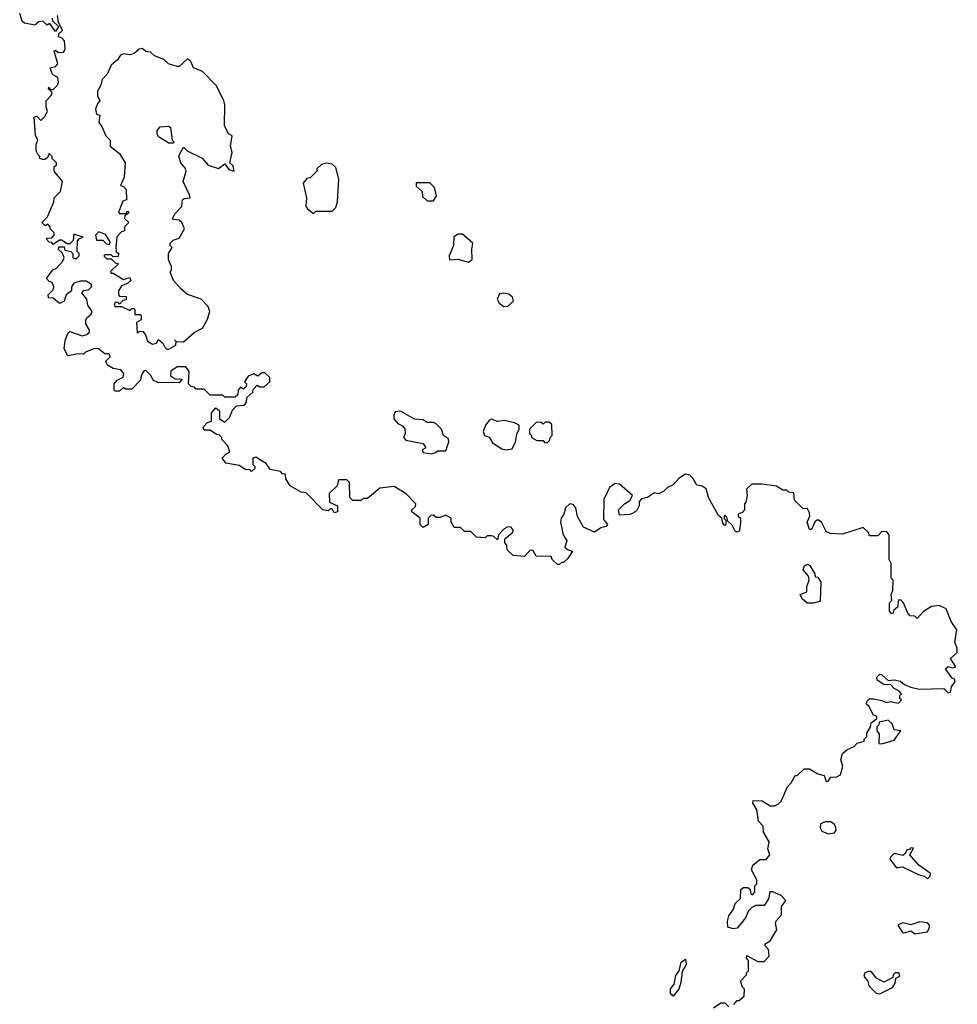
# Model space of a CAD drawing. Extents: x 1980017 to 2252640, y 74400 to 266395.
# Tile 264 of 388: x 2112122 to 2116660, y 202182 to 206947. Entities that reach past the tile are written whole.
import ezdxf

# ---------------------------------------------------------------- set-up
doc = ezdxf.new("R2010")
doc.units = 0

msp = doc.modelspace()

# ---------------------------------------------------------------- linework, layer by layer
at = {"layer": '0CON20XD'}
for points in [[(2112280, 206955), (2112281.7, 206941.7), (2112310, 206915), (2112295, 206890), (2112268.3, 206928.3), (2112255, 206920), (2112235, 206940), (2112215, 206937.5), (2112195, 206920), (2112145, 206930), (2112135, 206940), (2112122.5, 206977.5)], [(2112252.5, 205885), (2112255, 205890), (2112278.3, 205891.7), (2112290, 205905), (2112290, 205915), (2112270, 205935), (2112270, 205945), (2112258.3, 205958.3), (2112245, 205950), (2112230, 205965), (2112257, 205993), (2112287.5, 206065), (2112290, 206085), (2112320, 206115), (2112330, 206165), (2112290, 206215), (2112290, 206235), (2112300, 206245), (2112300, 206255), (2112280, 206275), (2112280, 206285), (2112265, 206300), (2112258.3, 206281.7), (2112245, 206270), (2112235, 206270), (2112220, 206275), (2112220, 206285), (2112210, 206295), (2112202.5, 206315), (2112202.5, 206345), (2112210, 206365), (2112198.3, 206388.3), (2112192.5, 206475), (2112205, 206480), (2112225, 206460), (2112243, 206477), (2112257, 206503), (2112250, 206525), (2112250, 206555), (2112275, 206580), (2112280, 206595), (2112260, 206615), (2112265, 206620), (2112270, 206610), (2112285, 206610), (2112305, 206630), (2112310, 206645), (2112307, 206667), (2112281.7, 206681.7), (2112270, 206715), (2112295, 206720), (2112307, 206733), (2112290, 206795), (2112295, 206800), (2112308.3, 206788.3), (2112335, 206790), (2112342.5, 206805), (2112340, 206845), (2112328.3, 206858.3), (2112310, 206865), (2112311.7, 206878.3), (2112330, 206895), (2112310, 206935), (2112305, 206967.5)], [(2112845, 205353.3), (2112878.3, 205371.7), (2112880, 205390), (2112871.7, 205398.3), (2112880, 205390), (2112915, 205387.5), (2112966.4, 205433.6), (2113007.5, 205455), (2113031.7, 205498.3), (2113042.5, 205535), (2113035, 205560), (2113000, 205595), (2112935, 205617.5), (2112903.6, 205643.6), (2112866.7, 205685), (2112850, 205725), (2112857.5, 205735), (2112856.4, 205753.6), (2112843.3, 205785), (2112842.5, 205815), (2112860, 205845), (2112850, 205855), (2112850, 205865), (2112865, 205880), (2112895, 205890), (2112920, 205935), (2112907.5, 205965), (2112895, 205977.5), (2112865, 205980), (2112862.5, 205985), (2112875, 206010), (2112907, 206043), (2112910, 206075), (2112918.3, 206081.7), (2112946.7, 206085), (2112945, 206100), (2112913.3, 206165), (2112928, 206215), (2112925, 206227.5), (2112902.5, 206255), (2112892.5, 206285), (2112898.3, 206301.7), (2112915, 206330), (2112933, 206313), (2113005, 206277.5), (2113035, 206242.5), (2113085, 206227.5), (2113115, 206250), (2113135, 206222.5), (2113160, 206215), (2113155, 206240), (2113140, 206255), (2113150, 206305), (2113143.3, 206335), (2113150, 206385), (2113132.5, 206395), (2113113.8, 206435), (2113116, 206535), (2113111.2, 206555), (2113075, 206626.7), (2113006.4, 206696.4), (2112963.6, 206713.6), (2112950, 206745), (2112935, 206757.5), (2112895, 206720), (2112885, 206720), (2112843, 206733), (2112820, 206755), (2112775, 206772.5), (2112755, 206790), (2112733, 206793), (2112715, 206807.5), (2112700, 206805), (2112677, 206783), (2112655, 206777.5), (2112625, 206782.5), (2112610, 206775), (2112596.4, 206753.6), (2112565, 206727.5), (2112546.1, 206683.9), (2112522.3, 206657.7), (2112515, 206630), (2112498.3, 206601.7), (2112498.3, 206578.3), (2112510, 206555), (2112498.3, 206541.7), (2112490, 206515), (2112495, 206490), (2112510, 206485), (2112505, 206450), (2112520.7, 206430.7), (2112540, 206385), (2112560, 206365), (2112560, 206335), (2112605, 206300), (2112632.5, 206255), (2112627.5, 206185), (2112610, 206145), (2112625, 206140), (2112637.5, 206125), (2112640, 206075), (2112621.7, 206068.3), (2112600, 206015), (2112605, 206010), (2112640, 206010), (2112641.7, 206018.3), (2112648.3, 206018.3), (2112648.3, 206011.7), (2112631.7, 205998.3), (2112630, 205985), (2112650, 205965), (2112630, 205945), (2112630, 205925), (2112615, 205920), (2112593, 205897), (2112587.5, 205845), (2112590, 205825), (2112600, 205815), (2112598.3, 205801.7), (2112575, 205800), (2112565, 205810), (2112535, 205810), (2112530, 205805), (2112545, 205790), (2112565, 205790), (2112585, 205770), (2112600, 205765), (2112561.7, 205728.3), (2112565, 205720), (2112575, 205720), (2112625, 205690), (2112655, 205700), (2112660, 205685), (2112645, 205670), (2112615, 205660), (2112600, 205635), (2112600, 205615), (2112605, 205610), (2112638.3, 205608.3), (2112638.3, 205591.7), (2112621.7, 205588.3), (2112605, 205570), (2112598.3, 205578.3), (2112585, 205580), (2112580, 205565), (2112585, 205560), (2112615, 205560), (2112655, 205540), (2112665, 205550), (2112675, 205550), (2112680, 205545), (2112680, 205520), (2112705, 205520), (2112710, 205515), (2112710, 205495), (2112688.3, 205481.7), (2112691.7, 205431.7), (2112705, 205440), (2112718.3, 205438.3), (2112731.7, 205421.7), (2112740.7, 205390.7), (2112765, 205377.5), (2112785, 205382.5), (2112795, 205400), (2112815, 205382.5), (2112825, 205362.5), (2112835, 205353.3), (2112845, 205353.3)], [(2112865, 206350), (2112845, 206350), (2112795, 206380), (2112787.5, 206395), (2112788.3, 206411.7), (2112801.7, 206428.3), (2112845, 206432.5), (2112852.5, 206425), (2112860, 206365), (2112870, 206355), (2112865, 206350)], [(2113545, 206010), (2113555, 206020), (2113635, 206020), (2113651.7, 206038.3), (2113660, 206065), (2113667.5, 206175), (2113651.7, 206231.7), (2113635, 206247.5), (2113605, 206252.5), (2113583, 206247), (2113560, 206225), (2113560, 206215), (2113538.3, 206191.7), (2113528.3, 206181.7), (2113511.7, 206178.3), (2113493.6, 206156.4), (2113510, 206085), (2113507.5, 206045), (2113515, 206032.5), (2113545, 206010)], [(2114125, 206070), (2114140, 206095), (2114130, 206135), (2114107, 206157), (2114041.7, 206158.3), (2114041.7, 206141.7), (2114070, 206115), (2114071.7, 206091.7), (2114095, 206070), (2114125, 206070)], [(2115658.3, 202738.3), (2115660, 202715), (2115668.3, 202711.7), (2115680, 202725), (2115680, 202755), (2115690, 202765), (2115690, 202785), (2115663.6, 202833.6), (2115670, 202855), (2115705, 202882.5), (2115735, 202882.5), (2115752.5, 202905), (2115743.3, 202935), (2115749.3, 202969.3), (2115722.5, 203015), (2115720, 203045), (2115698.3, 203068.3), (2115690, 203125), (2115670, 203155), (2115671.7, 203168.3), (2115716.4, 203166.4), (2115755, 203142.5), (2115775, 203142.5), (2115795, 203152.5), (2115807.5, 203165), (2115837.5, 203235), (2115856.1, 203253.9), (2115875, 203290), (2115885, 203290), (2115918.3, 203321.7), (2115945, 203322.5), (2115985, 203297.5), (2116015, 203290), (2116025, 203260), (2116035, 203262.5), (2116048.3, 203281.7), (2116075, 203283.3), (2116095, 203292.5), (2116106.2, 203335), (2116095.8, 203365), (2116103.9, 203396.1), (2116125.8, 203414.2), (2116160.5, 203429.5), (2116175, 203446.7), (2116210, 203455), (2116210, 203465), (2116221.7, 203478.3), (2116222.5, 203495), (2116240, 203525), (2116242.5, 203545), (2116270, 203565), (2116270, 203575), (2116253.6, 203583.6), (2116233.6, 203623.6), (2116220, 203635), (2116221.7, 203648.3), (2116235, 203660), (2116255, 203660), (2116295, 203652.5), (2116315, 203642.5), (2116335, 203647.5), (2116375, 203640), (2116390, 203655), (2116382.5, 203662.5), (2116382.5, 203677.5), (2116390, 203685), (2116378.3, 203698.3), (2116355, 203710), (2116338.3, 203728.3), (2116305, 203730), (2116271.7, 203751.7), (2116270, 203765), (2116285, 203780), (2116295, 203777.5), (2116325, 203750), (2116355, 203752.5), (2116385, 203746.7), (2116405, 203730), (2116435, 203717.5), (2116475, 203707.5), (2116595, 203710), (2116615, 203690), (2116627, 203693), (2116631.2, 203718.8), (2116650, 203745), (2116646.4, 203756.4), (2116633, 203763), (2116602.5, 203805), (2116615, 203816.7), (2116635, 203810), (2116652.5, 203815), (2116626.7, 203855), (2116660, 203885), (2116660, 203905), (2116647.5, 203935), (2116657.5, 203995), (2116630, 204035), (2116606.4, 204096.4), (2116573, 204113), (2116535, 204107.5), (2116497, 204083), (2116465, 204050), (2116455, 204060), (2116431.7, 204061.7), (2116420, 204075), (2116400, 204125), (2116388.3, 204138.3), (2116375, 204140), (2116370, 204105), (2116351.7, 204088.3), (2116350, 204075), (2116341.7, 204071.7), (2116332.5, 204085), (2116332.5, 204125), (2116343, 204137), (2116340, 204165), (2116347.5, 204185), (2116350, 204235), (2116340, 204245), (2116340, 204315), (2116330, 204335), (2116330, 204455), (2116318.3, 204468.3), (2116295, 204470), (2116275, 204450), (2116235, 204450), (2116230, 204465), (2116205, 204490), (2116105, 204457.5), (2116045, 204460), (2116025, 204470), (2116003.3, 204515), (2115985, 204526.7), (2115971.4, 204518.6), (2115955, 204480), (2115945, 204480), (2115934, 204515), (2115946.2, 204545), (2115945, 204560), (2115935, 204580), (2115911.7, 204581.7), (2115871.7, 204621.7), (2115868.3, 204658.3), (2115845, 204660), (2115835, 204670), (2115815, 204670), (2115785, 204690), (2115715, 204700), (2115665, 204700), (2115640, 204675), (2115642.5, 204645), (2115637, 204613), (2115630, 204605), (2115630, 204575), (2115618.3, 204561.7), (2115600, 204555), (2115600, 204545), (2115610, 204535), (2115610, 204515), (2115606.7, 204473.3), (2115595, 204467.5), (2115585, 204472.5), (2115570.7, 204500.7), (2115550, 204520), (2115545, 204540), (2115535, 204550), (2115530, 204535), (2115540, 204525), (2115540, 204505), (2115535, 204500), (2115525, 204510), (2115520, 204535), (2115505, 204547.5), (2115456.7, 204635), (2115445, 204676.2), (2115425, 204690), (2115400, 204695), (2115379.3, 204729.3), (2115365, 204742.5), (2115345, 204747.5), (2115312.5, 204727.5), (2115285, 204696.7), (2115257, 204683), (2115240, 204665), (2115215, 204652.5), (2115195, 204657.5), (2115160, 204635), (2115131.7, 204628.3), (2115120, 204615), (2115120, 204595), (2115110, 204575), (2115095, 204560), (2115075, 204552.5), (2115025, 204550), (2115020, 204575), (2115050, 204605), (2115075, 204620), (2115087.5, 204645), (2115025, 204700), (2115005, 204702.5), (2114977, 204683), (2114950, 204625), (2114948.3, 204528.3), (2114967.5, 204505), (2114960, 204495), (2114935, 204487.5), (2114905, 204466.7), (2114850.7, 204490.7), (2114822.7, 204542.7), (2114814, 204585), (2114801.4, 204601.4), (2114785, 204604.2), (2114763.8, 204585), (2114756, 204555), (2114742.5, 204535), (2114740, 204515), (2114753.3, 204455), (2114770, 204425), (2114760, 204395), (2114773, 204383), (2114797.5, 204375), (2114775, 204340), (2114755, 204320), (2114745, 204320), (2114735, 204310), (2114725, 204310), (2114700, 204335), (2114695, 204350), (2114621.7, 204351.7), (2114605, 204380), (2114591.7, 204378.3), (2114565, 204350), (2114510, 204355), (2114481.7, 204381.7), (2114480, 204405), (2114470, 204415), (2114470, 204435), (2114506.4, 204463.6), (2114512.5, 204475), (2114501.7, 204491.7), (2114485, 204492.5), (2114467, 204483), (2114440, 204455), (2114435, 204430), (2114417, 204447), (2114405, 204450), (2114385, 204450), (2114375, 204440), (2114333, 204443), (2114305, 204470), (2114275, 204470), (2114255, 204490), (2114225, 204490), (2114210, 204515), (2114210, 204535), (2114185, 204550), (2114155, 204537.5), (2114138.3, 204538.3), (2114125, 204550), (2114111.7, 204548.3), (2114100, 204535), (2114100, 204505), (2114075, 204490), (2114060, 204505), (2114060, 204535), (2114020, 204565), (2114020, 204575), (2114038.3, 204591.7), (2114040, 204605), (2113993, 204653), (2113935, 204687.5), (2113865, 204680), (2113805, 204630), (2113785, 204630), (2113775, 204620), (2113735, 204620), (2113720, 204635), (2113718.3, 204708.3), (2113705, 204720), (2113665, 204720), (2113658.3, 204691.7), (2113620, 204655), (2113621.7, 204611.7), (2113660, 204595), (2113660, 204565), (2113645, 204560), (2113635, 204580), (2113625, 204580), (2113615, 204570), (2113590, 204575), (2113508.3, 204658.3), (2113485, 204660), (2113431.7, 204691.7), (2113410, 204725), (2113408.3, 204748.3), (2113395, 204750), (2113385, 204760), (2113335, 204770), (2113315, 204800), (2113265, 204830), (2113250, 204825), (2113250, 204795), (2113260, 204785), (2113260, 204775), (2113245, 204760), (2113238.3, 204768.3), (2113215, 204770), (2113185, 204790), (2113120.7, 204800.7), (2113102.5, 204825), (2113120, 204845), (2113140, 204855), (2113130, 204885), (2113100, 204915), (2113100, 204925), (2113088.3, 204938.3), (2113075, 204940), (2113045, 204960), (2113015, 204960), (2113010, 204975), (2113031.7, 204998.3), (2113050, 205005), (2113050, 205045), (2113071.7, 205068.3), (2113090, 205055), (2113090, 205015), (2113115, 205000), (2113138.3, 205021.7), (2113151.7, 205058.3), (2113171.7, 205078.3), (2113208.3, 205081.7), (2113220, 205095), (2113221.7, 205118.3), (2113250, 205145), (2113251.7, 205158.3), (2113271.7, 205178.3), (2113285, 205170), (2113305, 205170), (2113332.5, 205195), (2113332.5, 205215), (2113308.3, 205238.3), (2113295, 205237.5), (2113275, 205222.5), (2113255, 205233.3), (2113228.3, 205221.7), (2113210, 205195), (2113220, 205185), (2113218.3, 205171.7), (2113205, 205160), (2113191.7, 205168.3), (2113180, 205155), (2113178.3, 205131.7), (2113165, 205120), (2113115, 205120), (2113105, 205130), (2113045, 205130), (2113015, 205160), (2112975, 205160), (2112968.3, 205168.3), (2112951.7, 205171.7), (2112940, 205185), (2112942.5, 205245), (2112927, 205267), (2112885, 205266.7), (2112853.6, 205246.4), (2112853, 205223), (2112875, 205210), (2112908.3, 205208.3), (2112895, 205190), (2112790.7, 205190.7), (2112770.7, 205200.7), (2112757.5, 205225), (2112735, 205247.5), (2112725, 205250), (2112710, 205225), (2112707, 205203), (2112665, 205160), (2112635, 205160), (2112625, 205167.5), (2112605, 205150), (2112585, 205150), (2112580, 205155), (2112580, 205185), (2112595, 205203.3), (2112623.3, 205216.7), (2112626.7, 205235), (2112612, 205252), (2112575, 205258.8), (2112547.5, 205275), (2112540, 205295), (2112560, 205315), (2112555, 205330), (2112535, 205330), (2112503.6, 205353.6), (2112485, 205356.7), (2112441.7, 205338.3), (2112431.7, 205328.3), (2112405, 205330), (2112355, 205320), (2112337.5, 205355), (2112342.5, 205395), (2112355, 205430), (2112365, 205437.5), (2112425, 205417.5), (2112447, 205423), (2112460, 205435), (2112460, 205445), (2112442.5, 205475), (2112443, 205493), (2112447.5, 205505), (2112468.3, 205521.7), (2112472.5, 205535), (2112452.5, 205565), (2112447.5, 205595), (2112422.5, 205625), (2112433, 205637), (2112455, 205640), (2112470, 205655), (2112470, 205665), (2112445, 205682.5), (2112415, 205682.5), (2112385, 205672.5), (2112373.3, 205655), (2112372.5, 205635), (2112347.5, 205615), (2112337.5, 205585), (2112315, 205573.3), (2112285, 205600), (2112261.7, 205601.7), (2112260, 205615), (2112285, 205640), (2112287.5, 205655), (2112280, 205675), (2112265, 205680), (2112252.5, 205695), (2112283.6, 205736.4), (2112300, 205745), (2112331.7, 205778.3), (2112337, 205797), (2112328.3, 205818.3), (2112310, 205835), (2112311.7, 205848.3), (2112338.3, 205848.3), (2112341.7, 205831.7), (2112370, 205825), (2112380, 205815), (2112380, 205795), (2112395, 205790), (2112410, 205805), (2112410, 205815), (2112400, 205825), (2112403, 205877), (2112411.7, 205888.3), (2112430, 205895), (2112385, 205910), (2112381.7, 205878.3), (2112365, 205862.5), (2112352.5, 205862.5), (2112325, 205880), (2112315, 205880), (2112285, 205860), (2112278.3, 205868.3), (2112265, 205870), (2112252.5, 205885)], [(2112555, 205860), (2112560, 205865), (2112557, 205877), (2112538.3, 205908.3), (2112505, 205920), (2112490, 205905), (2112495, 205880), (2112525, 205880), (2112543, 205863), (2112555, 205860)], [(2114295, 205774), (2114313, 205787), (2114310, 205835), (2114316.2, 205865), (2114265, 205910), (2114245, 205910), (2114223.9, 205896.1), (2114221.4, 205855), (2114201.2, 205805), (2114202.5, 205785), (2114245, 205788), (2114295, 205774)], [(2114465, 205560), (2114485, 205561.2), (2114512.5, 205585), (2114507.5, 205605), (2114489.2, 205619.2), (2114465, 205624), (2114445, 205620), (2114433.3, 205595), (2114443.3, 205575), (2114465, 205560)], [(2114115, 204846.2), (2114135, 204853.3), (2114145, 204860), (2114185, 204860), (2114200, 204905), (2114198.3, 204918.3), (2114173.3, 204935), (2114163.3, 204965), (2114140, 204990), (2114125, 204997.5), (2114095, 204997.5), (2114075, 205010), (2114033.6, 205013.6), (2113965, 205053.3), (2113940, 205050), (2113932.5, 205035), (2113933.8, 205015), (2113952.3, 204992.3), (2113975, 204982.5), (2113987, 204967), (2113987.5, 204945), (2113980, 204925), (2113991.7, 204911.7), (2114075, 204896.2), (2114087.5, 204875), (2114070, 204865), (2114075, 204852.5), (2114115, 204846.2)], [(2114475, 204866.2), (2114505, 204870), (2114522.5, 204905), (2114528.3, 204941.7), (2114540, 204965), (2114540, 204985), (2114517, 204997), (2114468.3, 205008.3), (2114435, 205003.3), (2114405, 205013.3), (2114395, 205007.5), (2114376.7, 204985), (2114366.2, 204955), (2114372.5, 204935), (2114395, 204926.7), (2114410.3, 204900.3), (2114455, 204871.2), (2114475, 204866.2)], [(2114675, 204900), (2114688.3, 204911.7), (2114690, 204925), (2114700, 204935), (2114698.3, 204988.3), (2114685, 205000), (2114665, 205000), (2114655, 204990), (2114645, 205000), (2114621.7, 204998.3), (2114590, 204965), (2114590, 204945), (2114600, 204935), (2114600, 204925), (2114625, 204910), (2114655, 204910), (2114661.7, 204901.7), (2114675, 204900)], [(2115933.3, 204123.3), (2115910, 204145), (2115900, 204165), (2115931.7, 204178.3), (2115932.5, 204205), (2115942.5, 204235), (2115940, 204255), (2115913.3, 204285), (2115920, 204305), (2115935, 204312.5), (2115946.1, 204306.1), (2115970, 204265), (2115971.7, 204251.7), (2115985, 204250), (2116000, 204225), (2115997, 204133), (2115965, 204124), (2115933.3, 204123.3)], [(2116295, 203443.3), (2116355, 203461.2), (2116387.5, 203505), (2116355, 203510), (2116345, 203540), (2116325, 203556.7), (2116281.7, 203548.3), (2116280, 203535), (2116270, 203525), (2116270, 203505), (2116281.7, 203491.7), (2116280, 203445), (2116295, 203443.3)], [(2116035, 203006.7), (2116065, 203012.5), (2116073.3, 203025), (2116072.5, 203037.5), (2116065, 203052.5), (2116047.5, 203065), (2116020, 203065), (2115997.5, 203055), (2115997, 203037), (2116005, 203020), (2116035, 203006.7)], [(2116515, 202790), (2116528.3, 202801.7), (2116530, 202815), (2116473.3, 202855), (2116430, 202905), (2116448.3, 202938.3), (2116435, 202940), (2116428.3, 202931.7), (2116415, 202930), (2116408.3, 202911.7), (2116397, 202903), (2116355, 202912.5), (2116336.7, 202895), (2116333.9, 202883.9), (2116365, 202842.5), (2116395, 202848), (2116475, 202808.8), (2116501.7, 202801.7), (2116515, 202790)], [(2115578.3, 202181.7), (2115595, 202200), (2115605, 202200), (2115628.3, 202221.7), (2115630, 202255), (2115620, 202265), (2115610, 202295), (2115640, 202325), (2115640, 202335), (2115650, 202345), (2115650, 202395), (2115640, 202405), (2115641.7, 202418.3), (2115695, 202390), (2115725, 202390), (2115750, 202415), (2115747, 202447), (2115730, 202465), (2115730, 202475), (2115755, 202490), (2115787, 202543), (2115780, 202575), (2115783, 202587), (2115810, 202615), (2115810, 202655), (2115830, 202685), (2115808.3, 202708.3), (2115767, 202727), (2115753, 202727), (2115747, 202693), (2115725, 202660), (2115685, 202660), (2115665, 202650), (2115650, 202635), (2115635, 202600), (2115595, 202550), (2115575, 202547.5), (2115550, 202555), (2115547.5, 202585), (2115555, 202610), (2115577, 202643), (2115585, 202670), (2115610, 202695), (2115611.7, 202738.3), (2115625, 202747.5), (2115647, 202747), (2115658.3, 202738.3)], [(2116455, 202523.3), (2116515, 202533.8), (2116526.2, 202555), (2116526, 202566), (2116516.1, 202576.1), (2116479.3, 202580.7), (2116435, 202567.5), (2116397, 202577), (2116372.5, 202565), (2116395, 202530), (2116405, 202527.5), (2116435, 202537.5), (2116455, 202523.3)], [(2115285, 202221.2), (2115272.5, 202232.5), (2115272.7, 202257.3), (2115289.5, 202280.5), (2115297.7, 202322.3), (2115313.8, 202345), (2115323, 202387), (2115345, 202400), (2115347.1, 202375), (2115328.8, 202341.2), (2115322.7, 202287.3), (2115312, 202255), (2115285, 202221.2)], [(2116285, 202233.3), (2116345.9, 202264.1), (2116360, 202285), (2116361.7, 202308.3), (2116381.7, 202318.3), (2116377.5, 202335), (2116360, 202335), (2116350, 202325), (2116348.3, 202311.7), (2116305, 202290), (2116268.3, 202308.3), (2116245, 202340), (2116235, 202343.3), (2116212.5, 202335), (2116208.3, 202318.3), (2116227.5, 202295), (2116231.7, 202271.7), (2116267, 202237), (2116285, 202233.3)], [(2115480, 202165), (2115515, 202190), (2115535, 202190), (2115555, 202170)]]:
    msp.add_lwpolyline(points, dxfattribs=at)

doc.saveas('drawing.dxf')
